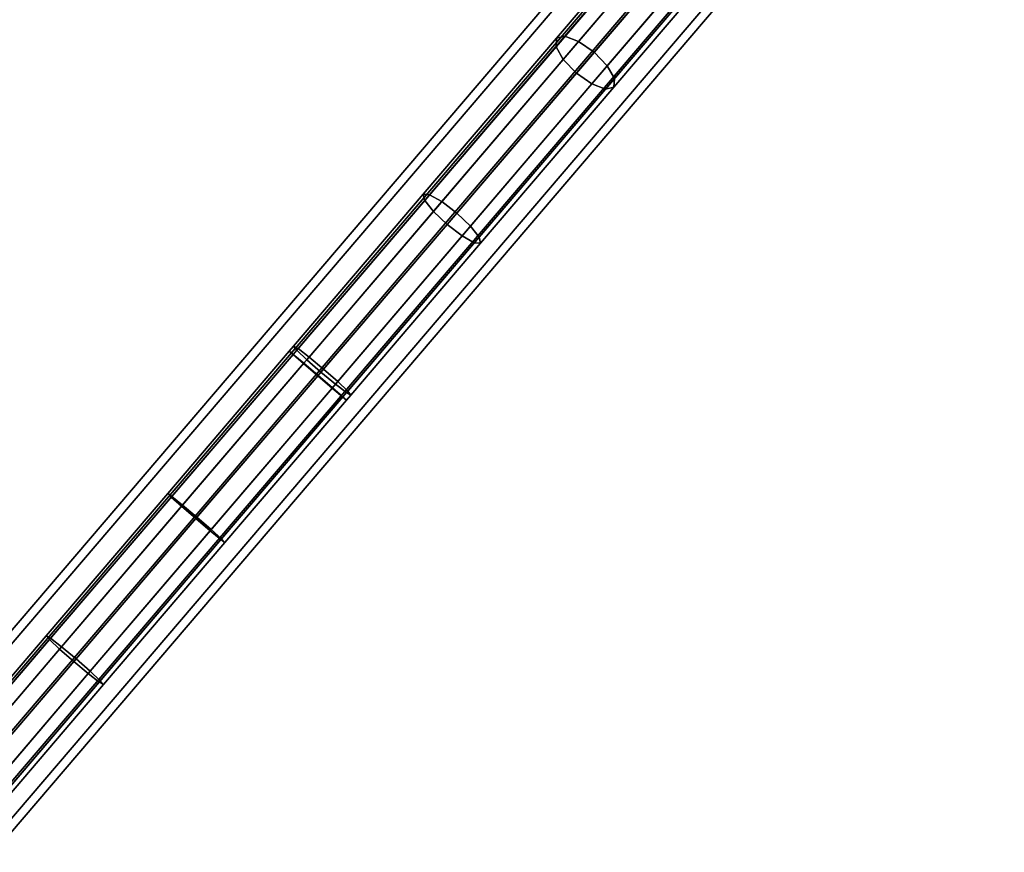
# Model space of a CAD drawing. Extents: x -43.1 to 43.1, y -41.3 to 41.3.
# Tile 638 of 656: x 23.4 to 27.4, y 26.8 to 30.3. Entities that reach past the tile are written whole.
import ezdxf

# ---------------------------------------------------------------- set-up
doc = ezdxf.new("R2010")
doc.units = 0
doc.layers.add('CABLE.1', color=18, linetype='CONTINUOUS')
doc.layers.add('METAL_BASE', color=254, linetype='CONTINUOUS')

msp = doc.modelspace()

# ---------------------------------------------------------------- linework, layer by layer
at = {"layer": 'CABLE.1'}
for points in [[(25.5658, 30.1408, 23.098), (25.5684, 30.1758, 23.0254), (26.0975, 30.7954, 23.422), (26.0875, 30.7516, 23.489)], [(25.5684, 30.1758, 23.0254), (25.6026, 30.1838, 22.9528), (26.1392, 30.8122, 23.3551), (26.0975, 30.7954, 23.422)], [(25.6026, 30.1838, 22.9528), (25.6592, 30.1627, 22.8997), (26.2014, 30.7975, 23.306), (26.1392, 30.8122, 23.3551)], [(25.6592, 30.1627, 22.8997), (25.7232, 30.118, 22.8802), (26.2674, 30.7551, 23.2881), (26.2014, 30.7975, 23.306)], [(25.5956, 30.0882, 23.1512), (25.5658, 30.1408, 23.098), (26.0875, 30.7516, 23.489), (26.1118, 30.6925, 23.5381)], [(25.7232, 30.118, 22.8802), (25.7773, 30.0618, 22.8997), (26.3195, 30.6966, 23.306), (26.2674, 30.7551, 23.2881)], [(25.7773, 30.0618, 22.8997), (25.8071, 30.0091, 22.9528), (26.3438, 30.6375, 23.3551), (26.3195, 30.6966, 23.306)], [(25.6497, 30.032, 23.1706), (25.5956, 30.0882, 23.1512), (26.1118, 30.6925, 23.5381), (26.1639, 30.634, 23.556)], [(25.7137, 29.9873, 23.1512), (25.6497, 30.032, 23.1706), (26.1639, 30.634, 23.556), (26.2299, 30.5917, 23.5381)], [(25.8071, 30.0091, 22.9528), (25.8046, 29.9741, 23.0254), (26.3337, 30.5937, 23.422), (26.3438, 30.6375, 23.3551)], [(25.7704, 29.9661, 23.098), (25.7137, 29.9873, 23.1512), (26.2299, 30.5917, 23.5381), (26.292, 30.5769, 23.489)], [(25.8046, 29.9741, 23.0254), (25.7704, 29.9661, 23.098), (26.292, 30.5769, 23.489), (26.3337, 30.5937, 23.422)], [(25.0186, 29.5322, 22.7726), (25.0444, 29.5304, 22.6962), (25.6026, 30.1838, 22.9528), (25.5684, 30.1758, 23.0254)], [(25.0244, 29.507, 22.8491), (25.0186, 29.5322, 22.7726), (25.5684, 30.1758, 23.0254), (25.5658, 30.1408, 23.098)], [(25.0444, 29.5304, 22.6962), (25.095, 29.502, 22.6402), (25.6592, 30.1627, 22.8997), (25.6026, 30.1838, 22.9528)], [(25.0603, 29.4615, 22.905), (25.0244, 29.507, 22.8491), (25.5658, 30.1408, 23.098), (25.5956, 30.0882, 23.1512)], [(25.095, 29.502, 22.6402), (25.1567, 29.4547, 22.6197), (25.7232, 30.118, 22.8802), (25.6592, 30.1627, 22.8997)], [(25.1167, 29.4079, 22.9255), (25.0603, 29.4615, 22.905), (25.5956, 30.0882, 23.1512), (25.6497, 30.032, 23.1706)], [(25.1567, 29.4547, 22.6197), (25.2131, 29.4012, 22.6402), (25.7773, 30.0618, 22.8997), (25.7232, 30.118, 22.8802)], [(25.2131, 29.4012, 22.6402), (25.249, 29.3557, 22.6962), (25.8071, 30.0091, 22.9528), (25.7773, 30.0618, 22.8997)], [(25.1784, 29.3606, 22.905), (25.1167, 29.4079, 22.9255), (25.6497, 30.032, 23.1706), (25.7137, 29.9873, 23.1512)], [(25.249, 29.3557, 22.6962), (25.2548, 29.3305, 22.7726), (25.8046, 29.9741, 23.0254), (25.8071, 30.0091, 22.9528)], [(25.229, 29.3323, 22.8491), (25.1784, 29.3606, 22.905), (25.7137, 29.9873, 23.1512), (25.7704, 29.9661, 23.098)], [(25.2548, 29.3305, 22.7726), (25.229, 29.3323, 22.8491), (25.7704, 29.9661, 23.098), (25.8046, 29.9741, 23.0254)], [(24.4837, 28.9059, 22.6838), (24.5022, 28.8956, 22.6062), (25.0444, 29.5304, 22.6962), (25.0186, 29.5322, 22.7726)], [(24.4968, 28.8892, 22.7615), (24.4837, 28.9059, 22.6838), (25.0186, 29.5322, 22.7726), (25.0244, 29.507, 22.8491)], [(24.5022, 28.8956, 22.6062), (24.5475, 28.861, 22.5493), (25.095, 29.502, 22.6402), (25.0444, 29.5304, 22.6962)], [(24.5381, 28.85, 22.8183), (24.4968, 28.8892, 22.7615), (25.0244, 29.507, 22.8491), (25.0603, 29.4615, 22.905)], [(24.5475, 28.861, 22.5493), (24.6072, 28.8114, 22.5285), (25.1567, 29.4547, 22.6197), (25.095, 29.502, 22.6402)], [(24.5964, 28.7987, 22.8392), (24.5381, 28.85, 22.8183), (25.0603, 29.4615, 22.905), (25.1167, 29.4079, 22.9255)], [(24.6072, 28.8114, 22.5285), (24.6656, 28.7601, 22.5493), (25.2131, 29.4012, 22.6402), (25.1567, 29.4547, 22.6197)], [(24.6562, 28.7491, 22.8183), (24.5964, 28.7987, 22.8392), (25.1167, 29.4079, 22.9255), (25.1784, 29.3606, 22.905)], [(24.6656, 28.7601, 22.5493), (24.7068, 28.7208, 22.6062), (25.249, 29.3557, 22.6962), (25.2131, 29.4012, 22.6402)], [(24.7014, 28.7145, 22.7615), (24.6562, 28.7491, 22.8183), (25.1784, 29.3606, 22.905), (25.229, 29.3323, 22.8491)], [(24.7068, 28.7208, 22.6062), (24.7199, 28.7042, 22.6838), (25.2548, 29.3305, 22.7726), (25.249, 29.3557, 22.6962)], [(24.7199, 28.7042, 22.6838), (24.7014, 28.7145, 22.7615), (25.229, 29.3323, 22.8491), (25.2548, 29.3305, 22.7726)], [(23.9647, 28.2982, 22.6929), (23.9793, 28.2833, 22.6152), (24.4815, 28.8712, 22.6062), (24.466, 28.8851, 22.6838)], [(23.9817, 28.286, 22.7705), (23.9647, 28.2982, 22.6929), (24.466, 28.8851, 22.6838), (24.4821, 28.8719, 22.7615)], [(23.9793, 28.2833, 22.6152), (24.0217, 28.2454, 22.5584), (24.5245, 28.8341, 22.5493), (24.4815, 28.8712, 22.6062)], [(24.0258, 28.2501, 22.8273), (23.9817, 28.286, 22.7705), (24.4821, 28.8719, 22.7615), (24.5255, 28.8353, 22.8183)], [(24.466, 28.8851, 22.6838), (24.4815, 28.8712, 22.6062), (24.5022, 28.8956, 22.6062), (24.4837, 28.9059, 22.6838)], [(24.4821, 28.8719, 22.7615), (24.466, 28.8851, 22.6838), (24.4837, 28.9059, 22.6838), (24.4968, 28.8892, 22.7615)], [(24.4815, 28.8712, 22.6062), (24.5245, 28.8341, 22.5493), (24.5475, 28.861, 22.5493), (24.5022, 28.8956, 22.6062)], [(24.5255, 28.8353, 22.8183), (24.4821, 28.8719, 22.7615), (24.4968, 28.8892, 22.7615), (24.5381, 28.85, 22.8183)], [(24.0217, 28.2454, 22.5584), (24.0804, 28.1946, 22.5376), (24.5835, 28.7836, 22.5285), (24.5245, 28.8341, 22.5493)], [(24.0851, 28.2001, 22.8482), (24.0258, 28.2501, 22.8273), (24.5255, 28.8353, 22.8183), (24.5846, 28.7849, 22.8392)], [(24.5245, 28.8341, 22.5493), (24.5835, 28.7836, 22.5285), (24.6072, 28.8114, 22.5285), (24.5475, 28.861, 22.5493)], [(24.5846, 28.7849, 22.8392), (24.5255, 28.8353, 22.8183), (24.5381, 28.85, 22.8183), (24.5964, 28.7987, 22.8392)], [(24.5835, 28.7836, 22.5285), (24.6426, 28.7332, 22.5493), (24.6656, 28.7601, 22.5493), (24.6072, 28.8114, 22.5285)], [(24.6436, 28.7344, 22.8183), (24.5846, 28.7849, 22.8392), (24.5964, 28.7987, 22.8392), (24.6562, 28.7491, 22.8183)], [(24.0804, 28.1946, 22.5376), (24.1398, 28.1445, 22.5584), (24.6426, 28.7332, 22.5493), (24.5835, 28.7836, 22.5285)], [(24.1439, 28.1493, 22.8273), (24.0851, 28.2001, 22.8482), (24.5846, 28.7849, 22.8392), (24.6436, 28.7344, 22.8183)], [(24.6426, 28.7332, 22.5493), (24.686, 28.6965, 22.6062), (24.7068, 28.7208, 22.6062), (24.6656, 28.7601, 22.5493)], [(24.6866, 28.6972, 22.7615), (24.6436, 28.7344, 22.8183), (24.6562, 28.7491, 22.8183), (24.7014, 28.7145, 22.7615)], [(24.1398, 28.1445, 22.5584), (24.1839, 28.1086, 22.6152), (24.686, 28.6965, 22.6062), (24.6426, 28.7332, 22.5493)], [(24.1862, 28.1113, 22.7705), (24.1439, 28.1493, 22.8273), (24.6436, 28.7344, 22.8183), (24.6866, 28.6972, 22.7615)], [(24.686, 28.6965, 22.6062), (24.7022, 28.6834, 22.6838), (24.7199, 28.7042, 22.6838), (24.7068, 28.7208, 22.6062)], [(24.7022, 28.6834, 22.6838), (24.6866, 28.6972, 22.7615), (24.7014, 28.7145, 22.7615), (24.7199, 28.7042, 22.6838)], [(24.1839, 28.1086, 22.6152), (24.2009, 28.0965, 22.6929), (24.7022, 28.6834, 22.6838), (24.686, 28.6965, 22.6062)], [(24.2009, 28.0965, 22.6929), (24.1862, 28.1113, 22.7705), (24.6866, 28.6972, 22.7615), (24.7022, 28.6834, 22.6838)], [(23.4638, 27.7118, 22.7199), (23.4773, 27.6955, 22.6424), (23.9793, 28.2833, 22.6152), (23.9647, 28.2982, 22.6929)], [(23.482, 27.701, 22.7975), (23.4638, 27.7118, 22.7199), (23.9647, 28.2982, 22.6929), (23.9817, 28.286, 22.7705)], [(23.4773, 27.6955, 22.6424), (23.5188, 27.6566, 22.5856), (24.0217, 28.2454, 22.5584), (23.9793, 28.2833, 22.6152)], [(23.527, 27.6661, 22.8543), (23.482, 27.701, 22.7975), (23.9817, 28.286, 22.7705), (24.0258, 28.2501, 22.8273)], [(23.5188, 27.6566, 22.5856), (23.5772, 27.6054, 22.5648), (24.0804, 28.1946, 22.5376), (24.0217, 28.2454, 22.5584)], [(23.5867, 27.6164, 22.8751), (23.527, 27.6661, 22.8543), (24.0258, 28.2501, 22.8273), (24.0851, 28.2001, 22.8482)], [(23.5772, 27.6054, 22.5648), (23.6369, 27.5557, 22.5856), (24.1398, 28.1445, 22.5584), (24.0804, 28.1946, 22.5376)], [(23.6451, 27.5653, 22.8543), (23.5867, 27.6164, 22.8751), (24.0851, 28.2001, 22.8482), (24.1439, 28.1493, 22.8273)], [(23.6369, 27.5557, 22.5856), (23.6819, 27.5208, 22.6424), (24.1839, 28.1086, 22.6152), (24.1398, 28.1445, 22.5584)], [(23.6866, 27.5263, 22.7975), (23.6451, 27.5653, 22.8543), (24.1439, 28.1493, 22.8273), (24.1862, 28.1113, 22.7705)], [(23.6819, 27.5208, 22.6424), (23.7, 27.5101, 22.7199), (24.2009, 28.0965, 22.6929), (24.1839, 28.1086, 22.6152)], [(23.7, 27.5101, 22.7199), (23.6866, 27.5263, 22.7975), (24.1862, 28.1113, 22.7705), (24.2009, 28.0965, 22.6929)], [(22.9637, 27.1261, 22.765), (22.976, 27.1085, 22.6875), (23.4773, 27.6955, 22.6424), (23.4638, 27.7118, 22.7199)], [(22.983, 27.1168, 22.8425), (22.9637, 27.1261, 22.765), (23.4638, 27.7118, 22.7199), (23.482, 27.701, 22.7975)], [(22.976, 27.1085, 22.6875), (23.0166, 27.0685, 22.6308), (23.5188, 27.6566, 22.5856), (23.4773, 27.6955, 22.6424)], [(23.0288, 27.0829, 22.8992), (22.983, 27.1168, 22.8425), (23.482, 27.701, 22.7975), (23.527, 27.6661, 22.8543)], [(23.0166, 27.0685, 22.6308), (23.0747, 27.017, 22.6101), (23.5772, 27.6054, 22.5648), (23.5188, 27.6566, 22.5856)], [(23.0888, 27.0336, 22.92), (23.0288, 27.0829, 22.8992), (23.527, 27.6661, 22.8543), (23.5867, 27.6164, 22.8751)], [(23.1469, 26.982, 22.8992), (23.0888, 27.0336, 22.92), (23.5867, 27.6164, 22.8751), (23.6451, 27.5653, 22.8543)], [(23.0747, 27.017, 22.6101), (23.1347, 26.9677, 22.6308), (23.6369, 27.5557, 22.5856), (23.5772, 27.6054, 22.5648)], [(23.1347, 26.9677, 22.6308), (23.1805, 26.9338, 22.6875), (23.6819, 27.5208, 22.6424), (23.6369, 27.5557, 22.5856)], [(23.1876, 26.9421, 22.8425), (23.1469, 26.982, 22.8992), (23.6451, 27.5653, 22.8543), (23.6866, 27.5263, 22.7975)], [(23.1805, 26.9338, 22.6875), (23.1999, 26.9244, 22.765), (23.7, 27.5101, 22.7199), (23.6819, 27.5208, 22.6424)], [(23.1999, 26.9244, 22.765), (23.1876, 26.9421, 22.8425), (23.6866, 27.5263, 22.7975), (23.7, 27.5101, 22.7199)]]:
    msp.add_3dface(points, dxfattribs=at)
at = {"layer": 'METAL_BASE'}
for points in [[(27.0036, 32.0474, 30.106), (27.0311, 32.0239, 30.241), (0.867, 1.3896, 30.241), (0.8395, 1.4131, 30.106)], [(27.0311, 32.0239, 29.9709), (27.0036, 32.0474, 30.106), (0.8395, 1.4131, 30.106), (0.867, 1.3896, 29.9709)], [(27.0311, 32.0239, 30.241), (27.1063, 31.9597, 30.3399), (0.9422, 1.3254, 30.3399), (0.867, 1.3896, 30.241)], [(27.1063, 31.9597, 29.872), (27.0311, 32.0239, 29.9709), (0.867, 1.3896, 29.9709), (0.9422, 1.3254, 29.872)], [(27.1063, 31.9597, 30.3399), (27.209, 31.8719, 30.3761), (1.0449, 1.2377, 30.3761), (0.9422, 1.3254, 30.3399)], [(27.209, 31.8719, 29.8358), (27.1063, 31.9597, 29.872), (0.9422, 1.3254, 29.872), (1.0449, 1.2377, 29.8358)], [(27.209, 31.8719, 30.3761), (27.3117, 31.7842, 30.3399), (1.1476, 1.15, 30.3399), (1.0449, 1.2377, 30.3761)], [(27.3117, 31.7842, 29.872), (27.209, 31.8719, 29.8358), (1.0449, 1.2377, 29.8358), (1.1476, 1.15, 29.872)], [(27.3117, 31.7842, 30.3399), (27.3869, 31.72, 30.241), (1.2228, 1.0858, 30.241), (1.1476, 1.15, 30.3399)], [(27.3869, 31.72, 29.9709), (27.3117, 31.7842, 29.872), (1.1476, 1.15, 29.872), (1.2228, 1.0858, 29.9709)], [(27.3869, 31.72, 30.241), (27.4144, 31.6965, 30.106), (1.2503, 1.0623, 30.106), (1.2228, 1.0858, 30.241)], [(27.4144, 31.6965, 30.106), (27.3869, 31.72, 29.9709), (1.2228, 1.0858, 29.9709), (1.2503, 1.0623, 30.106)]]:
    msp.add_3dface(points, dxfattribs=at)

doc.saveas('drawing.dxf')
